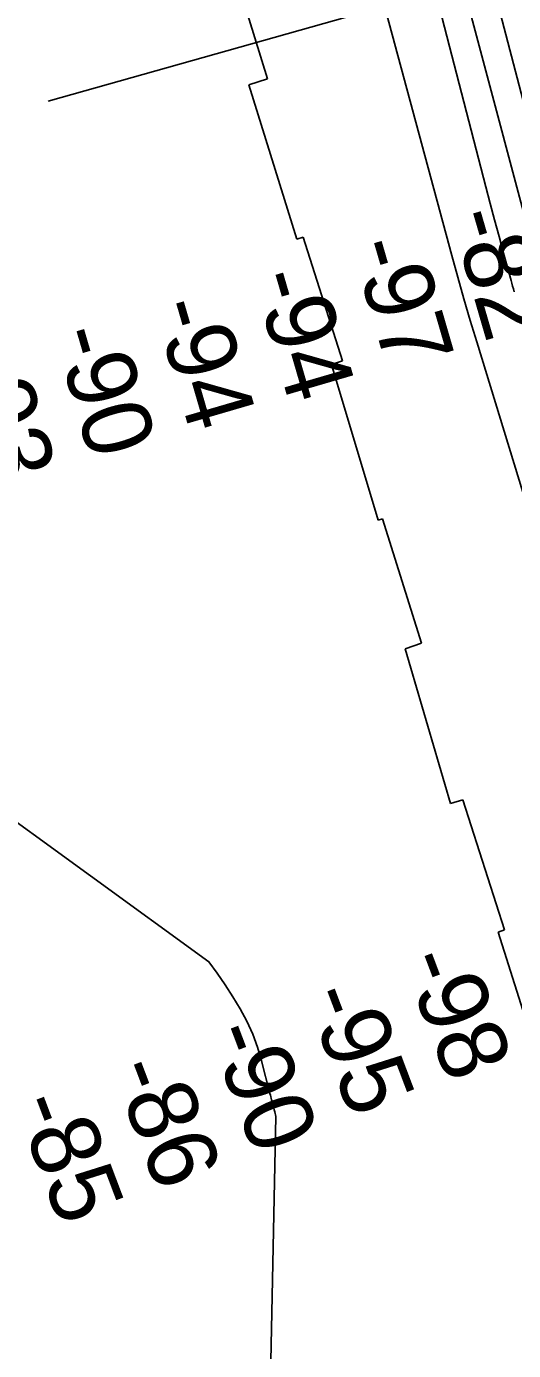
# Model space of a CAD drawing. Extents: x 3625074 to 3663148, y 511451 to 537151.
# Drawn here: x 3633863 to 3634334, y 523291 to 524570 of the extents above; entities that cross this region are included whole.
import ezdxf

# ---------------------------------------------------------------- set-up
doc = ezdxf.new("R2010")
doc.units = 0
for name, color, linetype in [('V-RIVR-RANG', 7, 'Continuous'), ('V-RRAP-RVMT', 7, 'Continuous'), ('V-TOPO-MINR', 7, 'Continuous')]:
    doc.layers.add(name, color=color, linetype=linetype)

msp = doc.modelspace()

# ---------------------------------------------------------------- linework, layer by layer
at = {"layer": 'V-RIVR-RANG'}
msp.add_line((3635077.3, 524834.5), (3633883.9, 524497.8), dxfattribs=at)
at = {"layer": 'V-RRAP-RVMT'}
for p, q in [((3634058.3, 524641.1), (3634095.7, 524519.6)), ((3634095.7, 524519.6), (3634077.7, 524513.7)), ((3634077.7, 524513.7), (3634124.2, 524364.5)), ((3634124.2, 524364.5), (3634130.4, 524366.5)), ((3634130.4, 524366.5), (3634168.5, 524247.2)), ((3634168.5, 524247.2), (3634157.6, 524243.7)), ((3634157.6, 524243.7), (3634202.8, 524093.3)), ((3634202.8, 524093.3), (3634207.1, 524094.6)), ((3634207.1, 524094.6), (3634244.7, 523974.5)), ((3634244.7, 523974.5), (3634228.9, 523969)), ((3634228.9, 523969), (3634272.9, 523819.7)), ((3634272.9, 523819.7), (3634284.8, 523823.1)), ((3634284.8, 523823.1), (3634324.9, 523697.5)), ((3634324.9, 523697.5), (3634318.9, 523695.2)), ((3634318.9, 523695.2), (3634409.4, 523408.4))]:
    msp.add_line(p, q, dxfattribs=at)
at = {"layer": 'V-TOPO-MINR'}
for points in [[(3634334.4, 524313.9), (3634333.7, 524316.6), (3634332.9, 524319.3), (3634332.2, 524322), (3634331.4, 524324.8), (3634324.1, 524351.2), (3634319.7, 524367.2), (3634315.4, 524383.2), (3634311.1, 524399.2), (3634306.9, 524415.2), (3634179.9, 524905.4)], [(3634146.9, 524820.3), (3634274.1, 524348.7), (3634279.9, 524327.8), (3634285.8, 524306.9), (3634291.9, 524286.1), (3634298.2, 524265.3), (3634441.4, 523798.4)], [(3634695, 523252.6), (3634673.6, 523326.7), (3634652.4, 523400.8), (3634566.4, 523705.3), (3634565.5, 523708.3), (3634564.7, 523711.3), (3634563.8, 523714.3), (3634563, 523717.2), (3634562.1, 523720.2), (3634561.2, 523723.2), (3634560.4, 523726.2), (3634559.5, 523729.2), (3634396.7, 524296.8), (3634391.3, 524315.7), (3634386.1, 524334.7), (3634380.9, 524353.6), (3634375.9, 524372.6), (3634291.6, 524695.7)], [(3634673.8, 523224.5), (3634650.1, 523303.6), (3634626.7, 523382.8), (3634603.6, 523462.1), (3634580.8, 523541.5), (3634544.4, 523669.3), (3634540, 523684.8), (3634535.6, 523700.4), (3634531.2, 523715.9), (3634526.9, 523731.4), (3634492.1, 523854.9), (3634470.4, 523932.2), (3634448.8, 524009.6), (3634427.2, 524086.9), (3634405.6, 524164.3), (3634378, 524263.8), (3634369.2, 524295.5), (3634360.5, 524327.3), (3634351.9, 524359), (3634343.4, 524390.8), (3634269.2, 524669)], [(3634087, 522697.6), (3634103.8, 523517.3), (3634102.9, 523521.6), (3634102.4, 523523.8), (3634101.5, 523527.2), (3634100.6, 523530.3), (3634099.8, 523533.3), (3634098.6, 523538), (3634098.2, 523539.5), (3634090.2, 523571.1), (3634086.3, 523584.2), (3634081.6, 523596.9), (3634075.9, 523609.2), (3634069.4, 523621.1), (3634062.2, 523632.8), (3634054.8, 523644.3), (3634047.1, 523655.6), (3634039.2, 523666.7), (3633809.9, 523832.9)]]:
    msp.add_lwpolyline(points, dxfattribs=at)

# ---------------------------------------------------------------- texts
at = {"layer": 'V-RIVR-RANG'}
for s, rotation, p in [('-82', 286.2525, (3634272.4, 524387.1)), ('-97', 286.2525, (3634176.6, 524358.4)), ('-94', 286.2525, (3634081.3, 524327.8)), ('-94', 286.2525, (3633985.3, 524300.1)), ('-90', 286.2525, (3633888.9, 524273.3)), ('-93', 286.2525, (3633792.2, 524247.9)), ('-98', 290.7229, (3634225.7, 523668.1)), ('-95', 290.7229, (3634131.7, 523634)), ('-90', 290.7229, (3634038.3, 523598.1)), ('-86', 290.7229, (3633944.6, 523563.2)), ('-85', 290.7229, (3633850.5, 523529.5))]:
    msp.add_text(s, height=67, rotation=rotation, dxfattribs=at).set_placement(p)

doc.saveas('drawing.dxf')
